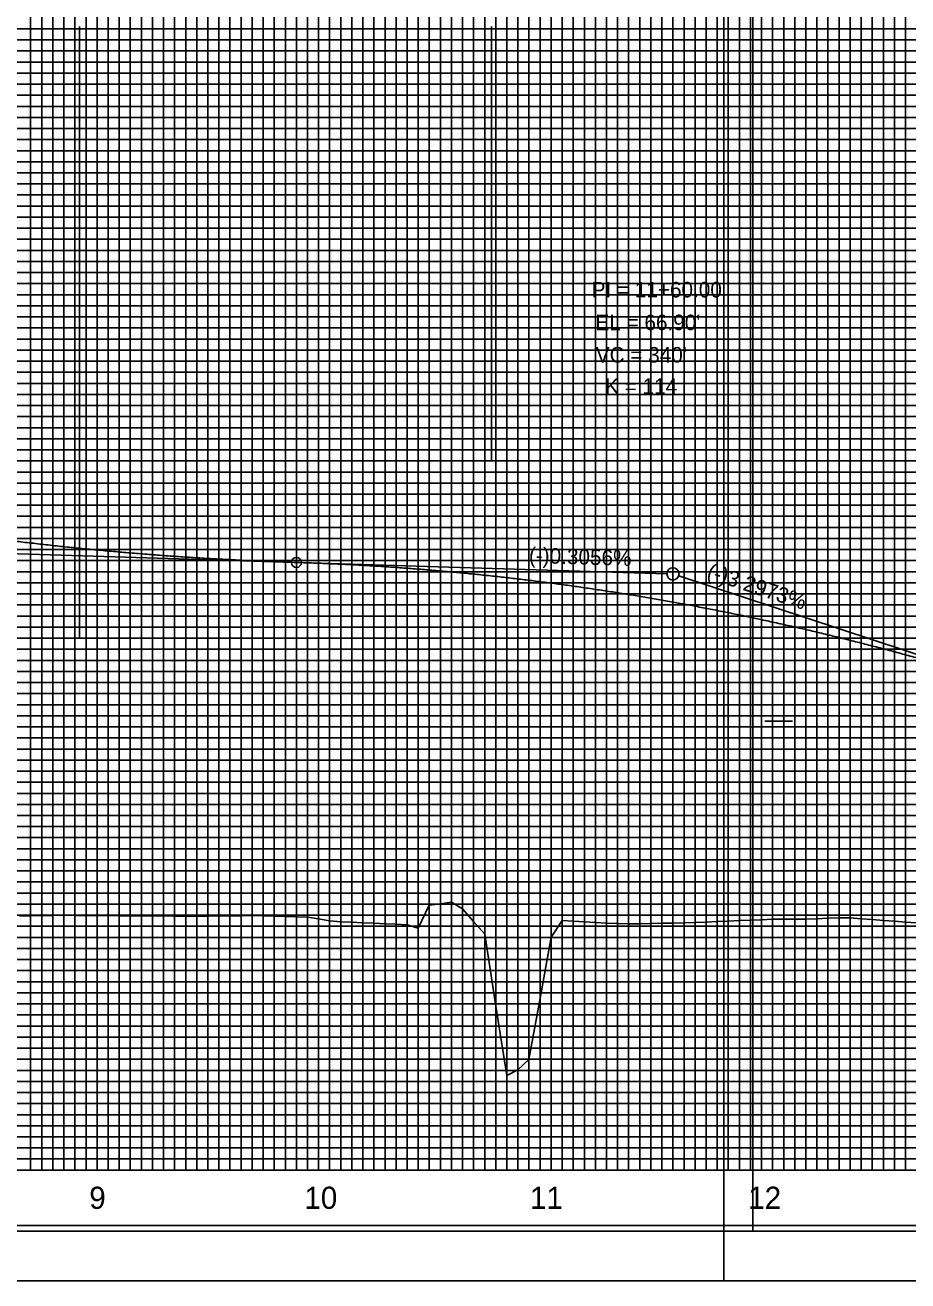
# Model space of a CAD drawing. Extents: x 2345490 to 2436403, y 465165 to 573888.
# Drawn here: x 2411763 to 2412161, y 502766 to 503333 of the extents above; entities that cross this region are included whole.
import ezdxf

# ---------------------------------------------------------------- set-up
doc = ezdxf.new("R2010")
doc.units = 0
for name, color, linetype in [('Old_Level_1', 7, 'Continuous'), ('Old_Level_18', 7, 'Continuous'), ('Old_Level_2', 7, 'Continuous'), ('Old_Level_41', 7, 'Continuous'), ('Old_Level_42', 7, 'Continuous'), ('Old_Level_43', 7, 'Continuous'), ('Old_Level_50', 7, 'Continuous'), ('Old_Level_51', 7, 'Continuous'), ('Old_Level_52', 7, 'Continuous'), ('Old_Level_63', 7, 'Continuous')]:
    doc.layers.add(name, color=color, linetype=linetype)

msp = doc.modelspace()

# ---------------------------------------------------------------- linework, layer by layer
at = {"layer": 'Old_Level_1'}
for points in [[(2411895.325, 502929.42025), (2411900.325, 502928.51975), (2411905.325, 502928.06175), (2411910.325, 502927.8235), (2411915.325, 502927.59575), (2411920.325, 502927.363), (2411925.325, 502927.125), (2411930.325, 502926.882), (2411935.325, 502926.634), (2411940.325, 502925.0755), (2411945.325, 502935.56225), (2411950.325, 502936.16175), (2411955.325, 502936.8355), (2411960.325, 502933.937), (2411965.325, 502928.20875), (2411970.325, 502922.47625), (2411975.325, 502889.98525), (2411980.325, 502858.67525), (2411985.325, 502861.2685), (2411990.325, 502865.85), (2411995.325, 502893.50925), (2412000.325, 502921.0655), (2412005.325, 502928.64375), (2412010.325, 502928.3405), (2412015.325, 502928.037), (2412020.325, 502927.73375), (2412025.325, 502927.43025), (2412030.325, 502927.18075), (2412035.325, 502927.1575), (2412040.325, 502927.13525), (2412045.325, 502927.228), (2412050.325, 502927.3485), (2412055.325, 502927.46975), (2412060.325, 502927.59125), (2412065.325, 502927.7135), (2412070.325, 502927.8935), (2412075.325, 502928.10225), (2412080.325, 502928.31675), (2412085.325, 502928.53075), (2412090.325, 502928.744), (2412095.325, 502928.95675), (2412100.325, 502929.16875), (2412105.325, 502929.224), (2412110.325, 502929.21625), (2412115.325, 502929.2085), (2412120.325, 502929.40675), (2412125.325, 502929.63475), (2412130.325, 502929.86325), (2412135.325, 502929.79875), (2412140.325, 502929.40475), (2412145.325, 502929.01325), (2412150.325, 502928.624), (2412155.325, 502928.23725), (2412160.325, 502927.86625), (2412165.325, 502927.51925)], [(2411760.325, 502930.743), (2411765.325, 502930.77775), (2411770.325, 502930.81325), (2411775.325, 502930.84975), (2411780.325, 502930.93525), (2411785.325, 502930.9275), (2411790.325, 502930.8895), (2411795.325, 502930.852), (2411800.325, 502930.81475), (2411805.325, 502930.778), (2411810.325, 502930.7415), (2411815.325, 502930.7055), (2411820.325, 502930.67), (2411825.325, 502930.63475), (2411830.325, 502930.6), (2411835.325, 502930.56575), (2411840.325, 502930.5425), (2411845.325, 502930.5975), (2411850.325, 502930.6545), (2411855.325, 502930.7135), (2411860.325, 502930.77425), (2411865.325, 502930.837), (2411870.325, 502930.72125), (2411875.325, 502930.58425), (2411880.325, 502930.4495), (2411885.325, 502930.3165), (2411890.325, 502930.06375), (2411895.325, 502929.42025)]]:
    msp.add_lwpolyline(points, dxfattribs=at)
at = {"layer": 'Old_Level_18'}
msp.add_lwpolyline([(2412345.325, 503840.981), (2410845.325, 503840.981), (2410845.325, 502790.981), (2412345.325, 502790.981)], close=True, dxfattribs=at)
at = {"layer": 'Old_Level_2'}
for p, q in [((2411885.325, 503090.1755), (2411698.07375, 503095.89725)), ((2411885.325, 503090.1755), (2412052.5765, 503085.065)), ((2412225.325, 503028.927), (2412057.93675, 503084.12))]:
    msp.add_line(p, q, dxfattribs=at)
for centre, radius in [((2411885.325, 503090.1755), 2.25), ((2412055.325, 503084.981), 2.75)]:
    msp.add_circle(centre, radius, dxfattribs=at)
for points in [[(2411505.325, 503152.9335), (2411512.925, 503150.676), (2411520.525, 503148.45925), (2411528.125, 503146.2835), (2411535.725, 503144.1485), (2411543.325, 503142.0545), (2411550.925, 503140.0015), (2411558.525, 503137.9895), (2411566.125, 503136.01825), (2411573.725, 503134.088), (2411581.325, 503132.1985), (2411588.925, 503130.35), (2411596.525, 503128.5425), (2411604.125, 503126.77575), (2411611.725, 503125.05025), (2411619.325, 503123.36525), (2411626.925, 503121.7215), (2411634.525, 503120.1185), (2411642.125, 503118.5565), (2411649.725, 503117.03525), (2411657.325, 503115.55525), (2411664.925, 503114.11575), (2411672.525, 503112.7175), (2411680.125, 503111.36), (2411687.725, 503110.0435), (2411695.325, 503108.76775), (2411702.925, 503107.53325), (2411710.525, 503106.33925), (2411718.125, 503105.1865), (2411725.725, 503104.0745), (2411733.325, 503103.0035), (2411740.925, 503101.9735), (2411748.525, 503100.98425), (2411756.125, 503100.036), (2411763.725, 503099.1285), (2411771.325, 503098.26225), (2411778.925, 503097.4365), (2411786.525, 503096.652), (2411794.125, 503095.90825), (2411801.725, 503095.2055), (2411809.325, 503094.54375), (2411816.925, 503093.92275), (2411824.525, 503093.34275), (2411832.125, 503092.8035), (2411839.725, 503092.3055), (2411847.325, 503091.84825), (2411854.925, 503091.43175), (2411862.525, 503091.05625), (2411870.125, 503090.72175), (2411877.725, 503090.42825), (2411885.325, 503090.1755)], [(2411885.325, 503090.1755), (2411892.125, 503089.9475), (2411898.925, 503089.67875), (2411905.725, 503089.36925), (2411912.525, 503089.019), (2411919.325, 503088.628), (2411926.125, 503088.1965), (2411932.925, 503087.72425), (2411939.725, 503087.21125), (2411946.525, 503086.65775), (2411953.325, 503086.0635), (2411960.125, 503085.4285), (2411966.925, 503084.75275), (2411973.725, 503084.03625), (2411980.525, 503083.27925), (2411987.325, 503082.4815), (2411994.125, 503081.643), (2412000.925, 503080.764), (2412007.725, 503079.84425), (2412014.525, 503078.88375), (2412021.325, 503077.8825), (2412028.125, 503076.8405), (2412034.925, 503075.758), (2412041.725, 503074.63475), (2412048.525, 503073.47075), (2412055.325, 503072.26625), (2412062.125, 503071.021), (2412068.925, 503069.735), (2412075.725, 503068.40825), (2412082.525, 503067.04075), (2412089.325, 503065.63275), (2412096.125, 503064.184), (2412102.925, 503062.6945), (2412109.725, 503061.1645), (2412116.525, 503059.59375), (2412123.325, 503057.98225), (2412130.125, 503056.33), (2412136.925, 503054.637), (2412143.725, 503052.9035), (2412150.525, 503051.12925), (2412157.325, 503049.31425), (2412164.125, 503047.45875), (2412170.925, 503045.56225), (2412177.725, 503043.62525), (2412184.525, 503041.64775), (2412191.325, 503039.62925), (2412198.125, 503037.57025), (2412204.925, 503035.4705), (2412211.725, 503033.33), (2412218.525, 503031.149), (2412225.325, 503028.927)]]:
    msp.add_spline(points, degree=3, dxfattribs=at)
at = {"layer": 'Old_Level_41'}
for p, q in [((2412096.825, 503018.481), (2412109.325, 503018.481)), ((2412345.325, 502815.981), (2410845.325, 502815.981))]:
    msp.add_line(p, q, dxfattribs=at)
for points in [[(2411770.325, 503840.981), (2411770.325, 502815.981), (2411820.325, 502815.981), (2411820.325, 503840.981)], [(2411795.325, 503840.981), (2411795.325, 502815.981), (2411845.325, 502815.981), (2411845.325, 503840.981)], [(2411870.325, 503840.981), (2411870.325, 502815.981), (2411920.325, 502815.981), (2411920.325, 503840.981)], [(2411895.325, 503840.981), (2411895.325, 502815.981), (2411945.325, 502815.981), (2411945.325, 503840.981)], [(2411970.325, 503840.981), (2411970.325, 502815.981), (2412020.325, 502815.981), (2412020.325, 503840.981)], [(2411995.325, 503840.981), (2411995.325, 502815.981), (2412045.325, 502815.981), (2412045.325, 503840.981)], [(2412070.325, 503840.981), (2412070.325, 502815.981), (2412120.325, 502815.981), (2412120.325, 503840.981)], [(2412095.325, 503840.981), (2412095.325, 502815.981), (2412145.325, 502815.981), (2412145.325, 503840.981)], [(2412345.325, 503340.981), (2410845.325, 503340.981), (2410845.325, 503290.981), (2412345.325, 503290.981)], [(2412345.325, 503240.981), (2410845.325, 503240.981), (2410845.325, 503190.981), (2412345.325, 503190.981)], [(2412345.325, 503165.981), (2410845.325, 503165.981), (2410845.325, 503215.981), (2412345.325, 503215.981)], [(2412345.325, 503140.981), (2410845.325, 503140.981), (2410845.325, 503090.981), (2412345.325, 503090.981)], [(2412345.325, 503065.981), (2410845.325, 503065.981), (2410845.325, 503115.981), (2412345.325, 503115.981)], [(2412345.325, 503040.981), (2410845.325, 503040.981), (2410845.325, 502990.981), (2412345.325, 502990.981)], [(2412345.325, 502940.981), (2410845.325, 502940.981), (2410845.325, 502890.981), (2412345.325, 502890.981)], [(2412345.325, 502865.981), (2410845.325, 502865.981), (2410845.325, 502915.981), (2412345.325, 502915.981)], [(2412345.325, 502840.981), (2410845.325, 502840.981)]]:
    msp.add_lwpolyline(points, dxfattribs=at)
at = {"layer": 'Old_Level_42'}
for points in [[(2412345.325, 503265.981), (2410845.325, 503265.981), (2410845.325, 503315.981), (2412345.325, 503315.981)], [(2412345.325, 502965.981), (2410845.325, 502965.981), (2410845.325, 503015.981), (2412345.325, 503015.981)]]:
    msp.add_lwpolyline(points, dxfattribs=at)
at = {"layer": 'Old_Level_43'}
for points in [[(2411765.325, 503840.981), (2411765.325, 502815.981), (2411775.325, 502815.981), (2411775.325, 503840.981)], [(2411780.325, 503840.981), (2411780.325, 502815.981), (2411785.325, 502815.981), (2411785.325, 503840.981)], [(2411790.325, 503840.981), (2411790.325, 502815.981), (2411800.325, 502815.981), (2411800.325, 503840.981)], [(2411805.325, 503840.981), (2411805.325, 502815.981), (2411810.325, 502815.981), (2411810.325, 503840.981)], [(2411815.325, 503840.981), (2411815.325, 502815.981), (2411825.325, 502815.981), (2411825.325, 503840.981)], [(2411830.325, 503840.981), (2411830.325, 502815.981), (2411835.325, 502815.981), (2411835.325, 503840.981)], [(2411840.325, 503840.981), (2411840.325, 502815.981), (2411850.325, 502815.981), (2411850.325, 503840.981)], [(2411855.325, 503840.981), (2411855.325, 502815.981), (2411860.325, 502815.981), (2411860.325, 503840.981)], [(2411865.325, 503840.981), (2411865.325, 502815.981), (2411875.325, 502815.981), (2411875.325, 503840.981)], [(2411880.325, 503840.981), (2411880.325, 502815.981), (2411885.325, 502815.981), (2411885.325, 503840.981)], [(2411890.325, 503840.981), (2411890.325, 502815.981), (2411900.325, 502815.981), (2411900.325, 503840.981)], [(2411905.325, 503840.981), (2411905.325, 502815.981), (2411910.325, 502815.981), (2411910.325, 503840.981)], [(2411915.325, 503840.981), (2411915.325, 502815.981)], [(2411915.325, 502815.981), (2411925.325, 502815.981), (2411925.325, 503840.981)], [(2411930.325, 503840.981), (2411930.325, 502815.981), (2411935.325, 502815.981), (2411935.325, 503840.981)], [(2411940.325, 503840.981), (2411940.325, 502815.981), (2411950.325, 502815.981), (2411950.325, 503840.981)], [(2411955.325, 503840.981), (2411955.325, 502815.981), (2411960.325, 502815.981), (2411960.325, 503840.981)], [(2411965.325, 503840.981), (2411965.325, 502815.981), (2411975.325, 502815.981), (2411975.325, 503840.981)], [(2411980.325, 503840.981), (2411980.325, 502815.981), (2411985.325, 502815.981), (2411985.325, 503840.981)], [(2411990.325, 503840.981), (2411990.325, 502815.981), (2412000.325, 502815.981), (2412000.325, 503840.981)], [(2412005.325, 503840.981), (2412005.325, 502815.981), (2412010.325, 502815.981), (2412010.325, 503840.981)], [(2412015.325, 503840.981), (2412015.325, 502815.981), (2412025.325, 502815.981), (2412025.325, 503840.981)], [(2412030.325, 503840.981), (2412030.325, 502815.981), (2412035.325, 502815.981), (2412035.325, 503840.981)], [(2412040.325, 503840.981), (2412040.325, 502815.981), (2412050.325, 502815.981), (2412050.325, 503840.981)], [(2412055.325, 503840.981), (2412055.325, 502815.981), (2412060.325, 502815.981), (2412060.325, 503840.981)], [(2412065.325, 503840.981), (2412065.325, 502815.981), (2412075.325, 502815.981), (2412075.325, 503840.981)], [(2412080.325, 503840.981), (2412080.325, 502815.981), (2412085.325, 502815.981), (2412085.325, 503840.981)], [(2412090.325, 503840.981), (2412090.325, 502815.981), (2412100.325, 502815.981), (2412100.325, 503840.981)], [(2412105.325, 503840.981), (2412105.325, 502815.981), (2412110.325, 502815.981), (2412110.325, 503840.981)], [(2412115.325, 503840.981), (2412115.325, 502815.981), (2412125.325, 502815.981), (2412125.325, 503840.981)], [(2412130.325, 503840.981), (2412130.325, 502815.981), (2412135.325, 502815.981), (2412135.325, 503840.981)], [(2412140.325, 503840.981), (2412140.325, 502815.981), (2412150.325, 502815.981), (2412150.325, 503703.431)], [(2412155.325, 503703.431), (2412155.325, 502815.981), (2412160.325, 502815.981), (2412160.325, 503703.431)], [(2412295.325, 503330.981), (2410895.325, 503330.981), (2410895.325, 503325.981), (2412295.325, 503325.981)], [(2412295.325, 503320.981), (2410895.325, 503320.981)], [(2410895.325, 503310.981), (2412295.325, 503310.981)], [(2412295.325, 503305.981), (2410895.325, 503305.981), (2410895.325, 503300.981), (2412295.325, 503300.981)], [(2412295.325, 503295.981), (2410895.325, 503295.981), (2410895.325, 503285.981), (2412295.325, 503285.981)], [(2412295.325, 503280.981), (2410895.325, 503280.981), (2410895.325, 503275.981), (2412295.325, 503275.981)], [(2412295.325, 503270.981), (2410895.325, 503270.981), (2410895.325, 503260.981), (2412295.325, 503260.981)], [(2412295.325, 503255.981), (2410895.325, 503255.981), (2410895.325, 503250.981), (2412295.325, 503250.981)], [(2412295.325, 503245.981), (2410895.325, 503245.981), (2410895.325, 503235.981), (2412295.325, 503235.981)], [(2412295.325, 503230.981), (2410895.325, 503230.981), (2410895.325, 503225.981), (2412295.325, 503225.981)], [(2412295.325, 503220.981), (2410895.325, 503220.981), (2410895.325, 503210.981), (2412295.325, 503210.981)], [(2412295.325, 503205.981), (2410895.325, 503205.981), (2410895.325, 503200.981), (2412295.325, 503200.981)], [(2412295.325, 503195.981), (2410895.325, 503195.981), (2410895.325, 503185.981), (2412295.325, 503185.981)], [(2412295.325, 503180.981), (2410895.325, 503180.981), (2410895.325, 503175.981), (2412295.325, 503175.981)], [(2412295.325, 503170.981), (2410895.325, 503170.981), (2410895.325, 503160.981), (2412295.325, 503160.981)], [(2412295.325, 503155.981), (2410895.325, 503155.981), (2410895.325, 503150.981), (2412295.325, 503150.981)], [(2412295.325, 503145.981), (2410895.325, 503145.981), (2410895.325, 503135.981), (2412295.325, 503135.981)], [(2412295.325, 503130.981), (2410895.325, 503130.981), (2410895.325, 503125.981), (2412295.325, 503125.981)], [(2412295.325, 503120.981), (2410895.325, 503120.981), (2410895.325, 503110.981), (2412295.325, 503110.981)], [(2412295.325, 503105.981), (2410895.325, 503105.981), (2410895.325, 503100.981), (2412295.325, 503100.981)], [(2412295.325, 503095.981), (2410895.325, 503095.981), (2410895.325, 503085.981), (2412295.325, 503085.981)], [(2412295.325, 503080.981), (2410895.325, 503080.981), (2410895.325, 503075.981), (2412295.325, 503075.981)], [(2412295.325, 503070.981), (2410895.325, 503070.981), (2410895.325, 503060.981), (2412295.325, 503060.981)], [(2412295.325, 503055.981), (2410895.325, 503055.981), (2410895.325, 503050.981), (2412295.325, 503050.981)], [(2412295.325, 503045.981), (2410895.325, 503045.981), (2410895.325, 503035.981), (2412295.325, 503035.981)], [(2412295.325, 503030.981), (2410895.325, 503030.981), (2410895.325, 503025.981), (2412295.325, 503025.981)], [(2412295.325, 503020.981), (2410895.325, 503020.981)], [(2410895.325, 503010.981), (2412295.325, 503010.981)], [(2412295.325, 503005.981), (2410895.325, 503005.981), (2410895.325, 503000.981), (2412295.325, 503000.981)], [(2412295.325, 502995.981), (2410895.325, 502995.981)], [(2410895.325, 502985.981), (2412295.325, 502985.981)], [(2412295.325, 502980.981), (2410895.325, 502980.981), (2410895.325, 502975.981), (2412295.325, 502975.981)], [(2412295.325, 502970.981), (2410895.325, 502970.981), (2410895.325, 502960.981), (2412295.325, 502960.981)], [(2412295.325, 502955.981), (2410895.325, 502955.981), (2410895.325, 502950.981), (2412295.325, 502950.981)], [(2412295.325, 502945.981), (2410895.325, 502945.981), (2410895.325, 502935.981), (2412295.325, 502935.981)], [(2412295.325, 502930.981), (2410895.325, 502930.981), (2410895.325, 502925.981), (2412295.325, 502925.981)], [(2412295.325, 502920.981), (2410895.325, 502920.981), (2410895.325, 502910.981), (2412295.325, 502910.981)], [(2412295.325, 502905.981), (2410895.325, 502905.981), (2410895.325, 502900.981), (2412295.325, 502900.981)], [(2412295.325, 502895.981), (2410895.325, 502895.981), (2410895.325, 502885.981), (2412295.325, 502885.981)], [(2412295.325, 502880.981), (2410895.325, 502880.981), (2410895.325, 502875.981), (2412295.325, 502875.981)], [(2412295.325, 502870.981), (2410895.325, 502870.981), (2410895.325, 502860.981), (2412295.325, 502860.981)], [(2412295.325, 502855.981), (2410895.325, 502855.981), (2410895.325, 502850.981), (2412295.325, 502850.981)], [(2412295.325, 502845.981), (2410895.325, 502845.981), (2410895.325, 502835.981), (2412295.325, 502835.981)], [(2412295.325, 502830.981), (2410895.325, 502830.981), (2410895.325, 502825.981), (2412295.325, 502825.981)], [(2412295.325, 502820.981), (2410895.325, 502820.981)]]:
    msp.add_lwpolyline(points, dxfattribs=at)
at = {"layer": 'Old_Level_50'}
msp.add_line((2412078.325, 502765.981), (2412078.325, 502765.981), dxfattribs=at)
for points in [[(2412357.825, 503843.531), (2410691.325, 503843.531), (2410691.325, 502788.431), (2412357.825, 502788.431)], [(2413757.825, 503843.531), (2412091.325, 503843.531), (2412091.325, 502788.431), (2413757.825, 502788.431)]]:
    msp.add_lwpolyline(points, close=True, dxfattribs=at)
at = {"layer": 'Old_Level_51'}
for points in [[(2412362.325, 503865.981), (2410678.325, 503865.981), (2410678.325, 502765.981), (2412362.325, 502765.981)], [(2413762.325, 503865.981), (2412078.325, 503865.981), (2412078.325, 502765.981), (2413762.325, 502765.981)]]:
    msp.add_lwpolyline(points, close=True, dxfattribs=at)
at = {"layer": 'Old_Level_52'}
msp.add_line((2412091.325, 502788.431), (2412091.325, 502788.431), dxfattribs=at)
at = {"layer": 'Old_Level_63'}
for p, q in [((2411787.325, 503055.981), (2411787.325, 503331.941)), ((2411880.325, 503095.981), (2411880.325, 503331.941)), ((2411973.325, 503135.981), (2411973.325, 503331.941)), ((2410895.325, 502815.981), (2412874.915, 502815.981))]:
    msp.add_line(p, q, dxfattribs=at)

# ---------------------------------------------------------------- texts
at = {"layer": 'Old_Level_1'}
for s, height, p in [('9', 10, (2411791.79025, 502798.481)), ('10', 10.000001, (2411888.9085, 502798.481)), ('11', 10.000001, (2411990.748, 502798.481)), ('12', 10.000001, (2412089.29625, 502798.481))]:
    msp.add_text(s, height=height, dxfattribs=at).set_placement(p)
at = {"layer": 'Old_Level_2'}
for s, height, p in [('PI = 11+60.00', 7.0000005, (2412018.58325, 503209.7545)), ("EL = 66.90'", 7.0000005, (2412020.325, 503194.981)), ("VC = 340'", 7.000001, (2412020.48975, 503180.367)), ('K = 114', 7.000001, (2412024.67375, 503166.21075))]:
    msp.add_text(s, height=height, dxfattribs=at).set_placement(p)
for s, rotation, p in [('(-)0.3056%', 358.2498389, (2411990.20825, 503089.97225)), ('(-)3.2973%', 341.751075, (2412070.17875, 503083.2425))]:
    msp.add_text(s, height=7.000001, rotation=rotation, dxfattribs=at).set_placement(p)

doc.saveas('drawing.dxf')
